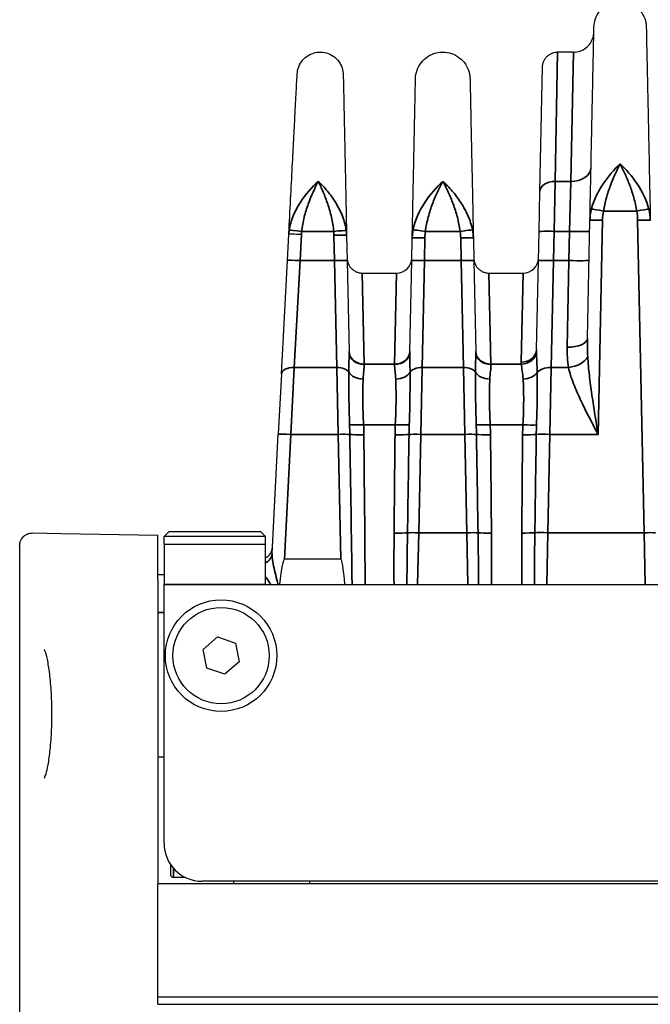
# Model space of a CAD drawing. Header units: millimetres. Extents: x 399 to 6233, y -1870 to 1602.
# Tile 668 of 711: x 5973 to 5998, y 214 to 253. Entities that reach past the tile are written whole.
import ezdxf

# ---------------------------------------------------------------- set-up
doc = ezdxf.new("R2010")
doc.units = ezdxf.units.MM
doc.layers.add('可見 (ISO)', color=7, linetype='Continuous', lineweight=25)
doc.layers.add('窄部可見 (ISO)', color=7, linetype='Continuous', lineweight=35)

msp = doc.modelspace()

# ---------------------------------------------------------------- linework, layer by layer
at = {"layer": '可見 (ISO)'}
for p, q in [((5995.311, 251.638), (5994.682, 251.638)), ((5993.98, 246.135), (5994.083, 251.051)), ((5993.947, 244.56), (5993.98, 246.135)), ((5995.859, 240.355), (5995.956, 245.001)), ((5984.016, 243.425), (5984.07, 244.451)), ((5986.353, 244.414), (5986.374, 243.409)), ((5988.923, 243.409), (5988.941, 244.301)), ((5991.355, 244.301), (5991.374, 243.409)), ((5993.923, 243.408), (5993.947, 244.56)), ((5983.781, 238.944), (5984.016, 243.425)), ((5986.374, 243.409), (5986.449, 239.816)), ((5988.847, 239.816), (5988.923, 243.409)), ((5991.374, 243.409), (5991.449, 239.816)), ((5993.849, 239.911), (5993.923, 243.408)), ((5986.972, 242.925), (5988.325, 242.925)), ((5991.972, 242.925), (5993.325, 242.925)), ((5983.781, 238.944), (5983.657, 236.571)), ((5983.41, 231.86), (5983.657, 236.571)), ((5973.957, 232.674), (5975.082, 232.655)), ((5975.082, 232.655), (5978.898, 232.588)), ((5978.898, 230.838), (5978.898, 232.588)), ((5979.348, 232.738), (5979.148, 232.538)), ((5979.348, 232.738), (5982.948, 232.738)), ((5982.948, 232.738), (5983.148, 232.538)), ((5983.148, 232.538), (5979.148, 232.538)), ((5979.148, 232.238), (5979.148, 232.538)), ((5979.148, 232.238), (5983.148, 232.238)), ((5979.148, 232.238), (5979.148, 230.638)), ((5983.148, 232.238), (5983.148, 232.538)), ((5983.148, 230.638), (5983.148, 232.238)), ((5973.448, 232.174), (5973.448, 196.938)), ((5986.121, 231.638), (5983.898, 231.638)), ((5978.898, 231.038), (5979.148, 231.038)), ((5983.548, 231.038), (5983.548, 231.038)), ((5978.898, 230.838), (5978.898, 218.838)), ((5979.148, 220.438), (5979.148, 230.638)), ((5983.148, 230.638), (6087.648, 230.638)), ((5980.689, 228.083), (5981.256, 228.575)), ((5981.256, 228.575), (5981.965, 228.33)), ((5981.965, 228.33), (5982.108, 227.593)), ((5980.831, 227.346), (5980.689, 228.083)), ((5982.108, 227.593), (5981.541, 227.101)), ((5981.541, 227.101), (5980.831, 227.346)), ((5979.148, 223.838), (5978.898, 223.838)), ((5979.398, 219.609), (5979.398, 219.213)), ((5979.995, 219.088), (5979.523, 219.088)), ((5978.898, 214.388), (5978.898, 218.838)), ((6091.898, 218.838), (5978.898, 218.838)), ((6090.148, 218.938), (5980.648, 218.938)), ((5981.898, 218.838), (5981.898, 218.938)), ((5984.898, 218.838), (5984.898, 218.938)), ((5978.898, 214.088), (5978.898, 214.388)), ((5978.898, 214.388), (6091.898, 214.388)), ((5978.898, 214.088), (6091.898, 214.088))]:
    msp.add_line(p, q, dxfattribs=at)
for radius in [2.2, 1.9]:
    msp.add_circle((5981.398, 227.838), radius, dxfattribs=at)
for centre, radius, start, end in [((5988.325, 243.525), 0.6, 270, 358.8), ((5993.325, 243.525), 0.6, 270, 358.8), ((5982.924, 232.138), 0.5, 296.6773, 357), ((5980.648, 220.438), 1.5, 180, 270), ((5979.523, 219.213), 0.125, 180, 270)]:
    msp.add_arc(centre, radius, start, end, dxfattribs=at)
for centre, major_axis, ratio, start_param, end_param in [((5982.648, 207.766), (1.251, 23.873), 0.020916, 0.001096, 0.29156), ((5986.621, 207.766), (-0.5, 23.873), 0.02094, 5.992283, 6.282747)]:
    msp.add_ellipse(centre, major_axis=major_axis, ratio=ratio, start_param=start_param, end_param=end_param, dxfattribs=at)
for points, knots in [([(5996.116, 252.627), (5996.118, 252.738), (5996.139, 252.85), (5996.214, 253.06), (5996.27, 253.16), (5996.409, 253.336), (5996.494, 253.413), (5996.683, 253.534), (5996.788, 253.58), (5997.005, 253.634), (5997.12, 253.644), (5997.343, 253.626), (5997.454, 253.598), (5997.66, 253.51), (5997.756, 253.448), (5997.923, 253.298), (5997.995, 253.208), (5998.104, 253.013), (5998.143, 252.905), (5998.174, 252.74), (5998.18, 252.683), (5998.181, 252.627)], [0, 0, 0, 0, 0.0333169, 0.0333169, 0.0669021, 0.0669021, 0.1004776, 0.1004776, 0.1340535, 0.1340535, 0.1676293, 0.1676293, 0.2012051, 0.2012051, 0.2347809, 0.2347809, 0.2683567, 0.2683567, 0.3019325, 0.3019325, 0.3188115, 0.3188115, 0.3188115, 0.3188115]), ([(5995.312, 251.638), (5995.398, 251.638), (5995.485, 251.652), (5995.649, 251.708), (5995.728, 251.749), (5995.865, 251.854), (5995.926, 251.919), (5996.023, 252.063), (5996.06, 252.144), (5996.092, 252.259), (5996.098, 252.291), (5996.108, 252.355), (5996.111, 252.389), (5996.111, 252.421)], [0, 0, 0, 0, 0.0258626, 0.0258626, 0.051872, 0.051872, 0.0778761, 0.0778761, 0.1038804, 0.1038804, 0.1136224, 0.1136224, 0.1235142, 0.1235142, 0.1235142, 0.1235142]), ([(5995.956, 245.001), (5995.967, 245.517), (5995.977, 246.014), (5995.987, 246.478), (5995.988, 246.554), (5995.99, 246.63), (5995.992, 246.705), (5996.003, 247.241), (5996.013, 247.745), (5996.023, 248.213), (5996.033, 248.681), (5996.042, 249.114), (5996.05, 249.514), (5996.059, 249.914), (5996.067, 250.282), (5996.073, 250.611), (5996.076, 250.75), (5996.079, 250.883), (5996.082, 251.008), (5996.085, 251.178), (5996.089, 251.336), (5996.092, 251.48), (5996.097, 251.731), (5996.101, 251.942), (5996.105, 252.113), (5996.112, 252.456), (5996.116, 252.627), (5996.116, 252.627)], [0.026741, 0.026741, 0.026741, 0.026741, 0.0775937, 0.0775937, 0.0775937, 0.0858987, 0.0858987, 0.0858987, 0.1450564, 0.1450564, 0.1450564, 0.2042141, 0.2042141, 0.2042141, 0.2633718, 0.2633718, 0.2633718, 0.2884178, 0.2884178, 0.2884178, 0.3225295, 0.3225295, 0.3225295, 0.3816871, 0.3816871, 0.3816871, 0.5, 0.5, 0.5, 0.5]), ([(5998.181, 252.627), (5998.181, 252.627), (5998.185, 252.456), (5998.192, 252.113), (5998.197, 251.843), (5998.205, 251.474), (5998.215, 251.008), (5998.218, 250.883), (5998.22, 250.75), (5998.223, 250.611), (5998.23, 250.282), (5998.238, 249.914), (5998.246, 249.515), (5998.255, 249.115), (5998.264, 248.681), (5998.273, 248.213), (5998.283, 247.745), (5998.294, 247.241), (5998.305, 246.705), (5998.307, 246.63), (5998.308, 246.554), (5998.31, 246.478), (5998.32, 246.014), (5998.33, 245.517), (5998.341, 245.001)], [0.500008, 0.500008, 0.500008, 0.500008, 0.6183179, 0.6183179, 0.6183179, 0.7115978, 0.7115978, 0.7115978, 0.7366333, 0.7366333, 0.7366333, 0.795791, 0.795791, 0.795791, 0.8549487, 0.8549487, 0.8549487, 0.9141064, 0.9141064, 0.9141064, 0.9224137, 0.9224137, 0.9224137, 0.9732641, 0.9732641, 0.9732641, 0.9732641]), ([(5984.401, 250.776), (5984.406, 250.873), (5984.428, 250.971), (5984.5, 251.154), (5984.552, 251.241), (5984.679, 251.392), (5984.757, 251.457), (5984.926, 251.559), (5985.02, 251.596), (5985.212, 251.638), (5985.314, 251.644), (5985.51, 251.622), (5985.607, 251.594), (5985.786, 251.51), (5985.869, 251.453), (5986.012, 251.317), (5986.072, 251.236), (5986.163, 251.061), (5986.195, 250.964), (5986.216, 250.827), (5986.22, 250.787), (5986.22, 250.747)], [0, 0, 0, 0, 0.0293445, 0.0293445, 0.0589427, 0.0589427, 0.0885318, 0.0885318, 0.1181212, 0.1181212, 0.1477106, 0.1477106, 0.1773, 0.1773, 0.2068894, 0.2068894, 0.2364788, 0.2364788, 0.2660682, 0.2660682, 0.2781075, 0.2781075, 0.2781075, 0.2781075]), ([(5989.073, 250.585), (5989.075, 250.701), (5989.097, 250.817), (5989.175, 251.036), (5989.234, 251.141), (5989.379, 251.323), (5989.467, 251.403), (5989.663, 251.53), (5989.773, 251.577), (5989.999, 251.634), (5990.118, 251.644), (5990.351, 251.625), (5990.467, 251.597), (5990.681, 251.504), (5990.782, 251.44), (5990.955, 251.284), (5991.03, 251.19), (5991.144, 250.987), (5991.184, 250.874), (5991.217, 250.702), (5991.223, 250.644), (5991.224, 250.585)], [0, 0, 0, 0, 0.034702, 0.034702, 0.069678, 0.069678, 0.1046441, 0.1046441, 0.1396105, 0.1396105, 0.1745769, 0.1745769, 0.2095433, 0.2095433, 0.2445097, 0.2445097, 0.2794762, 0.2794762, 0.3144426, 0.3144426, 0.3320165, 0.3320165, 0.3320165, 0.3320165]), ([(5994.083, 251.051), (5994.083, 251.074), (5994.085, 251.097), (5994.091, 251.142), (5994.096, 251.165), (5994.112, 251.229), (5994.127, 251.27), (5994.166, 251.346), (5994.189, 251.382), (5994.241, 251.447), (5994.271, 251.477), (5994.336, 251.53), (5994.372, 251.553), (5994.446, 251.591), (5994.486, 251.607), (5994.577, 251.631), (5994.63, 251.638), (5994.682, 251.638)], [0, 0, 0, 0, 0.00692113, 0.00692113, 0.01375081, 0.01375081, 0.02679823, 0.02679823, 0.0393646, 0.0393646, 0.05193098, 0.05193098, 0.06449736, 0.06449736, 0.07706374, 0.07706374, 0.09281867, 0.09281867, 0.09281867, 0.09281867]), ([(5984.07, 244.451), (5984.095, 244.932), (5984.119, 245.396), (5984.142, 245.82), (5984.165, 246.275), (5984.188, 246.709), (5984.209, 247.111), (5984.23, 247.5), (5984.249, 247.861), (5984.266, 248.195), (5984.284, 248.529), (5984.3, 248.838), (5984.314, 249.11), (5984.321, 249.238), (5984.327, 249.359), (5984.333, 249.473), (5984.352, 249.842), (5984.368, 250.135), (5984.379, 250.351), (5984.394, 250.634), (5984.401, 250.776), (5984.401, 250.776)], [0.0297097, 0.0297097, 0.0297097, 0.0297097, 0.0864602, 0.0864602, 0.0864602, 0.1472827, 0.1472827, 0.1472827, 0.2060692, 0.2060692, 0.2060692, 0.2648557, 0.2648557, 0.2648557, 0.2925923, 0.2925923, 0.2925923, 0.3824288, 0.3824288, 0.3824288, 0.5, 0.5, 0.5, 0.5]), ([(5986.22, 250.747), (5986.22, 250.747), (5986.223, 250.605), (5986.229, 250.322), (5986.234, 250.106), (5986.24, 249.812), (5986.248, 249.443), (5986.25, 249.329), (5986.253, 249.208), (5986.255, 249.079), (5986.261, 248.806), (5986.268, 248.497), (5986.275, 248.163), (5986.282, 247.829), (5986.289, 247.467), (5986.297, 247.078), (5986.306, 246.675), (5986.315, 246.241), (5986.324, 245.786), (5986.333, 245.361), (5986.343, 244.896), (5986.353, 244.414)], [0.5000086, 0.5000086, 0.5000086, 0.5000086, 0.6175662, 0.6175662, 0.6175662, 0.7073868, 0.7073868, 0.7073868, 0.7351305, 0.7351305, 0.7351305, 0.7939127, 0.7939127, 0.7939127, 0.8526949, 0.8526949, 0.8526949, 0.9134821, 0.9134821, 0.9134821, 0.9702593, 0.9702593, 0.9702593, 0.9702593]), ([(5988.941, 244.301), (5988.952, 244.806), (5988.962, 245.294), (5988.971, 245.736), (5988.98, 246.164), (5988.989, 246.572), (5988.997, 246.952), (5989.005, 247.339), (5989.012, 247.699), (5989.019, 248.031), (5989.026, 248.362), (5989.033, 248.67), (5989.038, 248.939), (5989.041, 249.072), (5989.044, 249.198), (5989.046, 249.316), (5989.049, 249.435), (5989.051, 249.547), (5989.053, 249.65), (5989.058, 249.854), (5989.061, 250.027), (5989.064, 250.166), (5989.07, 250.445), (5989.073, 250.585), (5989.073, 250.585)], [0.0294093, 0.0294093, 0.0294093, 0.0294093, 0.089244, 0.089244, 0.089244, 0.1470574, 0.1470574, 0.1470574, 0.2058814, 0.2058814, 0.2058814, 0.2647055, 0.2647055, 0.2647055, 0.2938656, 0.2938656, 0.2938656, 0.3235296, 0.3235296, 0.3235296, 0.3823536, 0.3823536, 0.3823536, 0.5, 0.5, 0.5, 0.5]), ([(5991.224, 250.585), (5991.224, 250.585), (5991.227, 250.445), (5991.233, 250.166), (5991.237, 249.956), (5991.243, 249.672), (5991.25, 249.316), (5991.253, 249.198), (5991.255, 249.072), (5991.258, 248.939), (5991.264, 248.67), (5991.27, 248.363), (5991.277, 248.031), (5991.284, 247.699), (5991.292, 247.339), (5991.3, 246.952), (5991.308, 246.572), (5991.316, 246.164), (5991.325, 245.736), (5991.335, 245.294), (5991.345, 244.806), (5991.355, 244.301)], [0.5000084, 0.5000084, 0.5000084, 0.5000084, 0.6176498, 0.6176498, 0.6176498, 0.7061501, 0.7061501, 0.7061501, 0.735298, 0.735298, 0.735298, 0.794122, 0.794122, 0.794122, 0.8529461, 0.8529461, 0.8529461, 0.9107639, 0.9107639, 0.9107639, 0.9705942, 0.9705942, 0.9705942, 0.9705942]), ([(5984.569, 244.441), (5984.439, 244.449), (5984.309, 244.454), (5984.216, 244.455), (5984.124, 244.457), (5984.07, 244.456), (5984.07, 244.451)], [0, 0, 0, 0, 0.5, 0.5, 0.5, 1, 1, 1, 1]), ([(5986.372, 243.512), (5986.372, 243.489), (5986.374, 243.466), (5986.38, 243.421), (5986.385, 243.398), (5986.401, 243.334), (5986.417, 243.293), (5986.455, 243.217), (5986.478, 243.181), (5986.531, 243.116), (5986.561, 243.086), (5986.626, 243.033), (5986.661, 243.01), (5986.736, 242.972), (5986.775, 242.957), (5986.866, 242.932), (5986.919, 242.925), (5986.972, 242.925)], [0, 0, 0, 0, 0.00692113, 0.00692113, 0.01375081, 0.01375081, 0.02679823, 0.02679823, 0.0393646, 0.0393646, 0.05193098, 0.05193098, 0.06449736, 0.06449736, 0.07706374, 0.07706374, 0.09281981, 0.09281981, 0.09281981, 0.09281981]), ([(5991.372, 243.512), (5991.372, 243.489), (5991.374, 243.466), (5991.38, 243.421), (5991.385, 243.398), (5991.401, 243.334), (5991.417, 243.293), (5991.455, 243.217), (5991.478, 243.181), (5991.531, 243.116), (5991.561, 243.086), (5991.626, 243.033), (5991.661, 243.01), (5991.736, 242.972), (5991.775, 242.957), (5991.866, 242.932), (5991.919, 242.925), (5991.972, 242.925)], [0, 0, 0, 0, 0.00692113, 0.00692113, 0.01375081, 0.01375081, 0.02679823, 0.02679823, 0.0393646, 0.0393646, 0.05193098, 0.05193098, 0.06449736, 0.06449736, 0.07706374, 0.07706374, 0.09281981, 0.09281981, 0.09281981, 0.09281981]), ([(5973.448, 232.175), (5973.448, 232.228), (5973.457, 232.283), (5973.486, 232.369), (5973.502, 232.403), (5973.55, 232.481), (5973.587, 232.524), (5973.654, 232.58), (5973.682, 232.599), (5973.76, 232.641), (5973.813, 232.659), (5973.897, 232.673), (5973.927, 232.675), (5973.957, 232.674)], [0, 0, 0, 0, 0.01613781, 0.01613781, 0.02726915, 0.02726915, 0.04367767, 0.04367767, 0.05366729, 0.05366729, 0.07010255, 0.07010255, 0.07914, 0.07914, 0.07914, 0.07914]), ([(5974.699, 226.356), (5974.684, 226.626), (5974.662, 226.884), (5974.608, 227.336), (5974.576, 227.536), (5974.508, 227.848), (5974.469, 227.969), (5974.428, 228.056), (5974.417, 228.072), (5974.417, 228.072), (5974.417, 228.072), (5974.417, 228.072)], [0, 0, 0, 0, 0.0852293, 0.0852293, 0.1700288, 0.1700288, 0.2535337, 0.2535337, 0.2898157, 0.2898157, 0.2906309, 0.2906309, 0.2906309, 0.2906309]), ([(5974.417, 223.004), (5974.417, 223.004), (5974.417, 223.004), (5974.418, 223.005), (5974.426, 223.016), (5974.45, 223.065), (5974.47, 223.115), (5974.517, 223.271), (5974.546, 223.392), (5974.603, 223.706), (5974.631, 223.912), (5974.678, 224.375), (5974.697, 224.64), (5974.713, 225.049), (5974.717, 225.188), (5974.721, 225.468), (5974.721, 225.611), (5974.716, 225.956), (5974.709, 226.161), (5974.699, 226.356)], [0.044217, 0.044217, 0.044217, 0.044217, 0.0458234, 0.0458234, 0.0754783, 0.0754783, 0.1234185, 0.1234185, 0.1904696, 0.1904696, 0.2709175, 0.2709175, 0.3552394, 0.3552394, 0.3972424, 0.3972424, 0.4396114, 0.4396114, 0.5013352, 0.5013352, 0.5013352, 0.5013352])]:
    msp.add_open_spline(points, degree=3, knots=knots, dxfattribs=at)
at = {"layer": '窄部可見 (ISO)'}
for p, q in [((5994.682, 251.638), (5994.58, 246.538)), ((5995.199, 246.538), (5995.312, 251.638)), ((5994.58, 246.538), (5994.547, 244.568)), ((5994.58, 246.538), (5995.199, 246.538)), ((5995.199, 246.538), (5995.147, 244.568)), ((5996.456, 245.007), (5996.279, 236.562)), ((5997.805, 245.37), (5996.492, 245.37)), ((5998.099, 232.685), (5997.841, 245.007)), ((5984.569, 244.441), (5984.515, 243.416)), ((5985.845, 244.568), (5984.58, 244.568)), ((5985.874, 243.416), (5985.853, 244.42)), ((5989.441, 244.307), (5989.422, 243.416)), ((5990.834, 244.568), (5989.462, 244.568)), ((5990.874, 243.416), (5990.856, 244.307)), ((5994.547, 244.568), (5994.522, 243.416)), ((5995.147, 244.568), (5994.547, 244.568)), ((5995.123, 243.416), (5995.147, 244.568)), ((5984.515, 243.416), (5984.281, 239.199)), ((5984.515, 243.416), (5985.874, 243.416)), ((5985.968, 239.199), (5985.874, 243.416)), ((5989.422, 243.416), (5989.329, 239.199)), ((5989.422, 243.416), (5990.874, 243.416)), ((5990.968, 239.199), (5990.874, 243.416)), ((5994.522, 243.416), (5994.427, 239.199)), ((5994.522, 243.416), (5995.123, 243.416)), ((5995.059, 240.003), (5995.123, 243.416)), ((5986.972, 242.925), (5987.049, 239.334)), ((5988.325, 242.925), (5988.248, 239.334)), ((5991.972, 242.925), (5992.049, 239.334)), ((5993.325, 242.925), (5993.249, 239.408)), ((5984.156, 236.562), (5984.281, 239.199)), ((5985.968, 239.199), (5984.281, 239.199)), ((5985.968, 239.199), (5986.018, 236.562)), ((5987.049, 239.334), (5988.248, 239.334)), ((5987.049, 239.318), (5987.049, 239.334)), ((5988.248, 239.334), (5988.247, 239.318)), ((5989.279, 236.562), (5989.329, 239.199)), ((5990.968, 239.199), (5989.329, 239.199)), ((5990.968, 239.199), (5991.018, 236.562)), ((5992.049, 239.334), (5993.25, 239.334)), ((5992.049, 239.318), (5992.049, 239.334)), ((5994.379, 236.562), (5994.427, 239.199)), ((5995.109, 239.199), (5994.427, 239.199)), ((5995.944, 238.805), (5995.944, 238.805)), ((5986.44, 238.735), (5986.439, 238.735)), ((5988.857, 238.735), (5988.857, 238.735)), ((5991.44, 238.735), (5991.439, 238.735)), ((5993.876, 238.735), (5993.876, 238.735)), ((5996.018, 238.187), (5996.018, 238.187)), ((5986.471, 236.9), (5986.471, 236.9)), ((5988.275, 236.941), (5987.022, 236.941)), ((5988.826, 236.9), (5988.826, 236.9)), ((5991.471, 236.9), (5991.471, 236.9)), ((5993.311, 236.941), (5992.022, 236.941)), ((5993.847, 236.9), (5993.847, 236.9)), ((5984.156, 236.562), (5983.898, 231.638)), ((5986.018, 236.562), (5984.156, 236.562)), ((5986.121, 231.638), (5986.018, 236.562)), ((5989.279, 236.562), (5989.198, 232.685)), ((5991.018, 236.562), (5989.279, 236.562)), ((5991.099, 232.685), (5991.018, 236.562)), ((5994.379, 236.562), (5994.298, 232.685)), ((5996.279, 236.562), (5994.379, 236.562)), ((5989.155, 230.638), (5989.198, 232.685)), ((5989.198, 232.685), (5991.099, 232.685)), ((5991.099, 232.685), (5991.142, 230.638)), ((5994.255, 230.638), (5994.298, 232.685)), ((5994.298, 232.685), (5998.099, 232.685)), ((5998.099, 232.685), (5998.142, 230.638)), ((5979.148, 230.638), (5983.148, 230.638)), ((5979.148, 229.538), (5978.898, 229.538)), ((5979.523, 219.088), (5979.523, 219.446))]:
    msp.add_line(p, q, dxfattribs=at)
for centre, major_axis, ratio, start_param, end_param in [((5995.199, 247.091), (0.8, -0.017), 0.69138, 4.72687, 6.283185), ((5994.58, 246.123), (-0.6, 0.013), 0.69138, 4.72687, 6.283185), ((5985.337, 245.708), (0.499, -0.026), 0.690964, 2.493042, 2.493206), ((5985.126, 245.708), (0.5, 0.01), 0.691378, 0.713783, 0.713839), ((5990.171, 245.708), (0.5, -0.01), 0.69138, 2.209805, 2.209907), ((5990.126, 245.708), (0.5, 0.01), 0.69138, 0.931686, 0.931785), ((5996.492, 245.353), (-0.492, 0.09), 0.034327, 4.71869, 6.047452), ((5997.805, 245.353), (0.492, 0.09), 0.034327, 0.235733, 1.564495), ((5984.58, 244.55), (-0.497, 0.058), 0.034667, 4.716414, 6.192695), ((5989.462, 244.55), (-0.495, 0.072), 0.034539, 4.717398, 6.113427), ((5990.834, 244.55), (0.495, 0.072), 0.034539, 0.169758, 1.565787), ((5986.576, 244.337), (-2.01, 0), 0.999391, 6.167941, 6.231116), ((5985.845, 244.55), (0.498, 0.047), 0.034742, 0.105522, 1.567488), ((5983.853, 244.379), (2, 0), 0.999391, 0.020542, 0.094527), ((5994.547, 244.547), (-0.6, 0.013), 0.034892, 4.71312, 6.283185), ((5995.147, 244.596), (0.8, -0.017), 0.034892, 4.71312, 6.283185), ((5984.515, 243.399), (-0.499, 0.026), 0.034852, 4.714215, 6.283185), ((5985.874, 243.399), (0.5, 0.01), 0.034892, 0, 1.570065), ((5989.422, 243.399), (-0.5, 0.01), 0.034892, 4.71312, 6.283185), ((5990.874, 243.399), (0.5, 0.01), 0.034892, 0, 1.570065), ((5994.522, 243.396), (-0.6, 0.013), 0.034892, 4.71312, 6.283185), ((5995.123, 243.444), (0.8, -0.017), 0.034892, 4.71312, 6.283185), ((5995.059, 240.372), (0.8, -0.017), 0.461544, 4.722057, 6.283185), ((5987.049, 239.848), (-0.6, -0.013), 0.856313, 0, 1.552861), ((5987.049, 239.828), (-0.6, -0.013), 0.850862, 0, 1.552975), ((5988.247, 239.828), (0.6, -0.013), 0.850862, 4.73021, 6.283185), ((5988.248, 239.848), (0.6, -0.013), 0.856313, 4.730324, 6.283185), ((5992.049, 239.848), (-0.6, -0.013), 0.856313, 0, 1.552861), ((5992.049, 239.828), (-0.6, -0.013), 0.850862, 0, 1.552975), ((5993.249, 239.924), (0.6, -0.013), 0.859283, 4.730386, 6.283185), ((5993.25, 239.848), (0.599, 0.028), 0.856112, 4.672228, 6.168877), ((5995.109, 239.648), (0.786, 0.15), 0.555227, 4.606487, 5.897702), ((5984.281, 238.917), (-0.499, 0.026), 0.561617, 4.741814, 6.283185), ((5985.968, 238.917), (0.5, 0.01), 0.56206, 0.324392, 1.559023), ((5989.329, 238.917), (-0.5, 0.01), 0.56206, 4.724162, 5.958793), ((5990.968, 238.917), (0.5, 0.01), 0.56206, 0.324392, 1.559023), ((5994.427, 238.861), (-0.6, 0.013), 0.56206, 4.724162, 5.89911), ((5987.006, 239.136), (-0.6, 0.02), 0.658485, 0.357875, 1.592999), ((5988.29, 239.136), (0.6, 0.02), 0.658485, 4.690186, 5.92531), ((5992.006, 239.136), (-0.6, 0.02), 0.658485, 0.357875, 1.592999), ((5993.32, 239.137), (0.599, 0.027), 0.65857, 4.682756, 5.858717), ((5987.022, 236.977), (0.599, 0.027), 0.058699, 3.540675, 4.709747), ((5983.468, 236.15), (0.015, 8.387), 0.359374, 4.762021, 4.807062), ((5975.355, 236.42), (11.679, 0), 0.998272, 0.010815, 0.044766), ((5999.942, 236.42), (-11.679, 0), 0.998272, 6.23842, 6.27237), ((5988.275, 236.977), (0.599, -0.027), 0.058699, 4.715031, 5.884103), ((5991.829, 236.15), (0.015, -8.387), 0.359374, 4.617716, 4.662757), ((5992.022, 236.977), (0.599, 0.027), 0.058699, 3.540675, 4.709747), ((5988.468, 236.15), (0.015, 8.387), 0.359374, 4.762021, 4.807062), ((5980.354, 236.42), (11.679, 0), 0.998272, 0.010815, 0.044766), ((6003.369, 236.454), (-10.07, 0), 0.998272, 6.234735, 6.273976), ((5993.311, 236.977), (0.599, -0.029), 0.058689, 4.715248, 5.8287), ((5998.01, 236.139), (0.098, -8.678), 0.48068, 4.615075, 4.658173), ((5984.156, 236.545), (-0.499, 0.026), 0.034852, 4.714215, 6.283185), ((5986.018, 236.545), (0.5, 0.01), 0.034892, 0.394772, 1.570065), ((5985.646, 254.295), (-0.964, 45.999), 0.010868, 4.171982, 4.316386), ((5987.033, 236.581), (0.6, 0.007), 0.058755, 3.536831, 4.711744), ((5989.005, 245.226), (-0.529, -32.381), 0.019208, 4.984098, 5.110893), ((5988.264, 236.581), (0.6, -0.007), 0.058755, 4.713034, 5.887947), ((9116.678, 185.322), (-3128.226, -18.641), 0.998953, 6.260823, 6.262063), ((5989.279, 236.545), (-0.5, 0.01), 0.034892, 4.71312, 5.888413), ((5991.018, 236.545), (0.5, 0.01), 0.034892, 0.394772, 1.570065), ((2863.618, 185.322), (3128.226, -18.641), 0.998953, 0.021122, 0.022363), ((5992.033, 236.581), (0.6, 0.007), 0.058755, 3.536831, 4.711744), ((5991.292, 245.226), (0.529, -32.381), 0.019208, 1.172292, 1.299088), ((5994.143, 247.777), (-0.566, -35.382), 0.019792, 5.035681, 5.153787), ((5993.299, 236.582), (0.6, -0.006), 0.058756, 4.712939, 5.831699), ((8853.769, 193.309), (-2860.217, -15.262), 0.998902, 6.262704, 6.264061), ((5994.379, 236.541), (-0.6, 0.013), 0.034892, 4.71312, 5.832242), ((5988.227, 232.706), (0.6, -0.005), 0.058756, 4.712873, 5.794533), ((5989.198, 232.667), (-0.5, 0.01), 0.034892, 4.71312, 5.795128), ((5991.099, 232.667), (0.5, 0.01), 0.034892, 0.488057, 1.570065), ((5992.07, 232.706), (0.6, 0.005), 0.058756, 3.630245, 4.711905), ((5993.268, 232.707), (0.6, -0.004), 0.058757, 4.712779, 5.743713), ((5994.298, 232.664), (-0.6, 0.013), 0.034892, 4.71312, 5.744383), ((5998.099, 232.667), (0.5, 0.01), 0.034892, 0.488057, 1.570065), ((5982.911, 231.886), (0.499, -0.026), 0.873657, 5.253727, 6.283185)]:
    msp.add_ellipse(centre, major_axis=major_axis, ratio=ratio, start_param=start_param, end_param=end_param, dxfattribs=at)
for points, knots in [([(5996.014, 245.444), (5996.058, 245.621), (5996.124, 245.794), (5996.203, 245.96), (5996.281, 246.125), (5996.375, 246.287), (5996.476, 246.439), (5996.678, 246.741), (5996.913, 247.009), (5997.148, 247.228)], [0, 0, 0, 0, 0.000558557, 0.000558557, 0.000558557, 0.001117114, 0.001117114, 0.001117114, 0.002234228, 0.002234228, 0.002234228, 0.002234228]), ([(5997.148, 247.228), (5997.015, 246.975), (5996.883, 246.691), (5996.708, 246.223), (5996.653, 246.058), (5996.559, 245.721), (5996.519, 245.548), (5996.492, 245.37)], [-0.000011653, -0.000011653, -0.000011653, -0.000011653, 0.001067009, 0.001067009, 0.00160634, 0.00160634, 0.002145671, 0.002145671, 0.002145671, 0.002145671]), ([(5997.148, 247.228), (5997.384, 247.01), (5997.616, 246.745), (5997.82, 246.44), (5998.023, 246.135), (5998.194, 245.797), (5998.282, 245.444)], [-0.000011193, -0.000011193, -0.000011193, -0.000011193, 0.001104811, 0.001104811, 0.001104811, 0.002220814, 0.002220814, 0.002220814, 0.002220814]), ([(5997.805, 245.37), (5997.778, 245.548), (5997.738, 245.721), (5997.691, 245.889), (5997.644, 246.058), (5997.589, 246.223), (5997.53, 246.379), (5997.472, 246.535), (5997.41, 246.683), (5997.346, 246.825), (5997.281, 246.966), (5997.214, 247.102), (5997.148, 247.228)], [0, 0, 0, 0, 0.000534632, 0.000534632, 0.000534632, 0.001069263, 0.001069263, 0.001069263, 0.001603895, 0.001603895, 0.001603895, 0.002138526, 0.002138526, 0.002138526, 0.002138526]), ([(5984.085, 244.609), (5984.113, 244.801), (5984.17, 244.992), (5984.245, 245.175), (5984.321, 245.357), (5984.415, 245.534), (5984.519, 245.698), (5984.727, 246.025), (5984.981, 246.315), (5985.233, 246.538)], [0, 0, 0, 0, 0.000597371, 0.000597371, 0.000597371, 0.001194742, 0.001194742, 0.001194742, 0.002389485, 0.002389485, 0.002389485, 0.002389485]), ([(5985.233, 246.538), (5985.096, 246.279), (5984.957, 245.977), (5984.779, 245.482), (5984.724, 245.306), (5984.634, 244.945), (5984.598, 244.759), (5984.58, 244.568)], [-0.000011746, -0.000011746, -0.000011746, -0.000011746, 0.001138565, 0.001138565, 0.00171372, 0.00171372, 0.002288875, 0.002288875, 0.002288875, 0.002288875]), ([(5985.233, 246.538), (5985.355, 246.425), (5985.478, 246.297), (5985.713, 246.012), (5985.823, 245.859), (5986.027, 245.526), (5986.118, 245.347), (5986.262, 244.981), (5986.315, 244.791), (5986.339, 244.599)], [-0.000011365, -0.000011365, -0.000011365, -0.000011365, 0.000584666, 0.000584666, 0.001180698, 0.001180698, 0.001776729, 0.001776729, 0.00237276, 0.00237276, 0.00237276, 0.00237276]), ([(5985.845, 244.568), (5985.83, 244.759), (5985.797, 244.944), (5985.756, 245.124), (5985.714, 245.305), (5985.663, 245.48), (5985.607, 245.646), (5985.551, 245.811), (5985.49, 245.969), (5985.427, 246.118), (5985.364, 246.268), (5985.297, 246.409), (5985.233, 246.538)], [0, 0, 0, 0, 0.000567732, 0.000567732, 0.000567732, 0.001135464, 0.001135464, 0.001135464, 0.001703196, 0.001703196, 0.001703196, 0.002270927, 0.002270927, 0.002270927, 0.002270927]), ([(5988.975, 244.624), (5989.048, 245.006), (5989.226, 245.378), (5989.436, 245.703), (5989.647, 246.028), (5989.898, 246.314), (5990.148, 246.538)], [0, 0, 0, 0, 0.00119489, 0.00119489, 0.00119489, 0.002389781, 0.002389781, 0.002389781, 0.002389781]), ([(5990.148, 246.538), (5990.077, 246.408), (5990.005, 246.268), (5989.936, 246.119), (5989.868, 245.972), (5989.803, 245.818), (5989.742, 245.655), (5989.68, 245.489), (5989.622, 245.313), (5989.574, 245.132), (5989.525, 244.949), (5989.486, 244.762), (5989.462, 244.568)], [-0.000011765, -0.000011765, -0.000011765, -0.000011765, 0.000565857, 0.000565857, 0.000565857, 0.001135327, 0.001135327, 0.001135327, 0.001714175, 0.001714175, 0.001714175, 0.002298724, 0.002298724, 0.002298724, 0.002298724]), ([(5990.148, 246.538), (5990.211, 246.482), (5990.273, 246.422), (5990.335, 246.359), (5990.397, 246.295), (5990.459, 246.229), (5990.519, 246.159), (5990.635, 246.024), (5990.746, 245.878), (5990.849, 245.72), (5990.853, 245.715), (5990.856, 245.71), (5990.859, 245.705), (5990.962, 245.546), (5991.057, 245.377), (5991.134, 245.202), (5991.137, 245.196), (5991.14, 245.19), (5991.143, 245.184), (5991.222, 245.003), (5991.285, 244.815), (5991.322, 244.624)], [-0.000011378, -0.000011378, -0.000011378, -0.000011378, 0.000287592, 0.000287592, 0.000287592, 0.000586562, 0.000586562, 0.000586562, 0.001165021, 0.001165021, 0.001165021, 0.001184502, 0.001184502, 0.001184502, 0.001762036, 0.001762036, 0.001762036, 0.001782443, 0.001782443, 0.001782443, 0.002380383, 0.002380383, 0.002380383, 0.002380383]), ([(5990.834, 244.568), (5990.811, 244.76), (5990.772, 244.945), (5990.724, 245.126), (5990.676, 245.307), (5990.619, 245.482), (5990.557, 245.648), (5990.496, 245.813), (5990.43, 245.97), (5990.361, 246.119), (5990.291, 246.268), (5990.219, 246.409), (5990.148, 246.538)], [0, 0, 0, 0, 0.000572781, 0.000572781, 0.000572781, 0.001145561, 0.001145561, 0.001145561, 0.001718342, 0.001718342, 0.001718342, 0.002291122, 0.002291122, 0.002291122, 0.002291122]), ([(5995.956, 245.001), (5995.956, 245.005), (5996.01, 245.008), (5996.102, 245.01), (5996.195, 245.011), (5996.325, 245.01), (5996.456, 245.007)], [0, 0, 0, 0, 0.5, 0.5, 0.5, 1, 1, 1, 1]), ([(5997.841, 245.007), (5997.972, 245.01), (5998.102, 245.011), (5998.194, 245.01), (5998.287, 245.008), (5998.341, 245.005), (5998.341, 245.001)], [0, 0, 0, 0, 0.5, 0.5, 0.5, 1, 1, 1, 1]), ([(5988.941, 244.301), (5988.941, 244.306), (5988.942, 244.313), (5988.942, 244.319), (5988.942, 244.326), (5988.942, 244.332), (5988.942, 244.339), (5988.943, 244.353), (5988.944, 244.366), (5988.944, 244.38), (5988.946, 244.407), (5988.948, 244.434), (5988.951, 244.461), (5988.957, 244.516), (5988.965, 244.57), (5988.975, 244.624)], [-0.00000006, -0.00000006, -0.00000006, -0.00000006, 0.0000185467, 0.0000185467, 0.0000185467, 0.0000394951, 0.0000394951, 0.0000394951, 0.0000814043, 0.0000814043, 0.0000814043, 0.0001653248, 0.0001653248, 0.0001653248, 0.0003340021, 0.0003340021, 0.0003340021, 0.0003340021]), ([(5984.07, 244.451), (5984.07, 244.45), (5984.07, 244.45), (5984.073, 244.504), (5984.078, 244.557), (5984.085, 244.609)], [-0.00000006, -0.00000006, -0.00000006, -0.00000006, 0, 0, 0.0001650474, 0.0001650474, 0.0001650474, 0.0001650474]), ([(5985.853, 244.42), (5985.984, 244.423), (5986.114, 244.424), (5986.207, 244.423), (5986.299, 244.421), (5986.353, 244.418), (5986.353, 244.414)], [0, 0, 0, 0, 0.5, 0.5, 0.5, 1, 1, 1, 1]), ([(5986.339, 244.599), (5986.347, 244.538), (5986.352, 244.476), (5986.353, 244.413), (5986.353, 244.413), (5986.353, 244.414)], [0, 0, 0, 0, 0.0001925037, 0.0001925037, 0.0001925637, 0.0001925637, 0.0001925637, 0.0001925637]), ([(5989.441, 244.307), (5989.31, 244.31), (5989.18, 244.311), (5989.088, 244.31), (5988.995, 244.309), (5988.941, 244.306), (5988.941, 244.301)], [0, 0, 0, 0, 0.5, 0.5, 0.5, 1, 1, 1, 1]), ([(5990.856, 244.307), (5990.986, 244.31), (5991.116, 244.311), (5991.209, 244.31), (5991.301, 244.308), (5991.355, 244.305), (5991.355, 244.301)], [0, 0, 0, 0, 0.5, 0.5, 0.5, 1, 1, 1, 1]), ([(5986.44, 239.017), (5986.44, 239.159), (5986.443, 239.299), (5986.446, 239.437), (5986.449, 239.566), (5986.452, 239.693), (5986.449, 239.816)], [0, 0, 0, 0, 0.000535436, 0.000535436, 0.000535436, 0.00103578, 0.00103578, 0.00103578, 0.00103578]), ([(5988.847, 239.816), (5988.845, 239.693), (5988.847, 239.566), (5988.85, 239.437), (5988.853, 239.299), (5988.856, 239.159), (5988.857, 239.017)], [0.000000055, 0.000000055, 0.000000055, 0.000000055, 0.000500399, 0.000500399, 0.000500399, 0.001035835, 0.001035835, 0.001035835, 0.001035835]), ([(5991.44, 239.017), (5991.44, 239.159), (5991.443, 239.299), (5991.446, 239.437), (5991.449, 239.566), (5991.452, 239.693), (5991.449, 239.816)], [0, 0, 0, 0, 0.000535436, 0.000535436, 0.000535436, 0.00103578, 0.00103578, 0.00103578, 0.00103578]), ([(5995.868, 239.624), (5995.883, 239.38), (5995.907, 239.131), (5995.935, 238.885), (5995.964, 238.633), (5995.998, 238.381), (5996.034, 238.126), (5996.035, 238.118), (5996.036, 238.11), (5996.038, 238.102), (5996.111, 237.591), (5996.195, 237.078), (5996.279, 236.562)], [0, 0, 0, 0, 0.000760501, 0.000760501, 0.000760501, 0.00154208, 0.00154208, 0.00154208, 0.001566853, 0.001566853, 0.001566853, 0.003133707, 0.003133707, 0.003133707, 0.003133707]), ([(5987.049, 239.318), (5987.051, 239.238), (5987.042, 239.151), (5987.032, 239.055), (5987.022, 238.959), (5987.011, 238.854), (5987.006, 238.741)], [0, 0, 0, 0, 0.000446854, 0.000446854, 0.000446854, 0.000893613, 0.000893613, 0.000893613, 0.000893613]), ([(5988.29, 238.741), (5988.286, 238.854), (5988.275, 238.959), (5988.265, 239.055), (5988.255, 239.151), (5988.245, 239.238), (5988.247, 239.318)], [0, 0, 0, 0, 0.000446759, 0.000446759, 0.000446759, 0.000893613, 0.000893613, 0.000893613, 0.000893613]), ([(5992.049, 239.318), (5992.051, 239.238), (5992.042, 239.151), (5992.032, 239.055), (5992.022, 238.959), (5992.011, 238.854), (5992.006, 238.741)], [0, 0, 0, 0, 0.000446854, 0.000446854, 0.000446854, 0.000893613, 0.000893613, 0.000893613, 0.000893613]), ([(5996.279, 236.562), (5996.042, 237.013), (5995.803, 237.464), (5995.595, 237.905), (5995.593, 237.908), (5995.592, 237.911), (5995.59, 237.914), (5995.488, 238.132), (5995.393, 238.346), (5995.31, 238.559), (5995.227, 238.774), (5995.155, 238.99), (5995.109, 239.199)], [-0.000014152, -0.000014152, -0.000014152, -0.000014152, 0.001513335, 0.001513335, 0.001513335, 0.00152394, 0.00152394, 0.00152394, 0.002277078, 0.002277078, 0.002277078, 0.003040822, 0.003040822, 0.003040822, 0.003040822]), ([(5986.47, 236.938), (5986.458, 237.316), (5986.449, 237.681), (5986.44, 238.387), (5986.439, 238.716), (5986.44, 239.017)], [0, 0, 0, 0, 0.001125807, 0.001125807, 0.002251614, 0.002251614, 0.002251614, 0.002251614]), ([(5988.857, 239.017), (5988.858, 238.716), (5988.857, 238.389), (5988.853, 238.036), (5988.848, 237.684), (5988.839, 237.316), (5988.827, 236.938)], [0, 0, 0, 0, 0.001125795, 0.001125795, 0.001125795, 0.00225159, 0.00225159, 0.00225159, 0.00225159]), ([(5991.47, 236.938), (5991.458, 237.316), (5991.449, 237.682), (5991.44, 238.387), (5991.439, 238.716), (5991.44, 239.017)], [0, 0, 0, 0, 0.001138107, 0.001138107, 0.002276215, 0.002276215, 0.002276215, 0.002276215]), ([(5993.874, 238.999), (5993.877, 238.705), (5993.879, 238.374), (5993.875, 238.027), (5993.871, 237.68), (5993.862, 237.31), (5993.848, 236.935)], [0.001060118, 0.001060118, 0.001060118, 0.001060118, 0.002188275, 0.002188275, 0.002188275, 0.003316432, 0.003316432, 0.003316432, 0.003316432]), ([(5987.006, 238.741), (5986.996, 238.49), (5986.99, 238.208), (5986.991, 237.901), (5986.993, 237.593), (5987.004, 237.274), (5987.022, 236.941)], [0, 0, 0, 0, 0.000987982, 0.000987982, 0.000987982, 0.001975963, 0.001975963, 0.001975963, 0.001975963]), ([(5988.275, 236.941), (5988.293, 237.274), (5988.303, 237.596), (5988.305, 237.904), (5988.307, 238.211), (5988.3, 238.49), (5988.29, 238.741)], [0, 0, 0, 0, 0.000987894, 0.000987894, 0.000987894, 0.001975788, 0.001975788, 0.001975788, 0.001975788]), ([(5992.006, 238.741), (5991.996, 238.49), (5991.99, 238.208), (5991.991, 237.901), (5991.993, 237.593), (5992.004, 237.274), (5992.022, 236.941)], [0, 0, 0, 0, 0.000987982, 0.000987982, 0.000987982, 0.001975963, 0.001975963, 0.001975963, 0.001975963]), ([(5993.311, 236.941), (5993.33, 237.273), (5993.341, 237.601), (5993.343, 238.208), (5993.334, 238.495), (5993.32, 238.742)], [0, 0, 0, 0, 0.00099613, 0.00099613, 0.001992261, 0.001992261, 0.001992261, 0.001992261]), ([(5988.756, 232.685), (5988.751, 232.352), (5988.747, 232.019), (5988.743, 231.686), (5988.738, 231.337), (5988.735, 230.987), (5988.732, 230.638)], [0, 0, 0, 0, 0.001000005, 0.001000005, 0.001000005, 0.002048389, 0.002048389, 0.002048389, 0.002048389]), ([(5991.565, 230.638), (5991.562, 230.957), (5991.559, 231.277), (5991.555, 231.596), (5991.551, 231.959), (5991.546, 232.322), (5991.54, 232.685)], [0.000041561, 0.000041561, 0.000041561, 0.000041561, 0.001000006, 0.001000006, 0.001000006, 0.00208995, 0.00208995, 0.00208995, 0.00208995]), ([(5993.783, 232.685), (5993.777, 232.286), (5993.773, 231.886), (5993.769, 231.487), (5993.766, 231.204), (5993.764, 230.921), (5993.763, 230.638)], [0, 0, 0, 0, 0.001200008, 0.001200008, 0.001200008, 0.002049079, 0.002049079, 0.002049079, 0.002049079]), ([(5983.41, 231.86), (5983.405, 231.763), (5983.418, 231.655), (5983.437, 231.542), (5983.457, 231.429), (5983.482, 231.312), (5983.511, 231.193), (5983.539, 231.074), (5983.57, 230.952), (5983.6, 230.83), (5983.615, 230.766), (5983.631, 230.703), (5983.645, 230.638)], [0, 0, 0, 0, 0.000385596, 0.000385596, 0.000385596, 0.000771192, 0.000771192, 0.000771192, 0.001156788, 0.001156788, 0.001156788, 0.001356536, 0.001356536, 0.001356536, 0.001356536]), ([(5983.373, 230.638), (5983.313, 230.724), (5983.251, 230.807), (5983.193, 230.888), (5983.178, 230.909), (5983.163, 230.93), (5983.148, 230.951)], [0.00055001, 0.00055001, 0.00055001, 0.00055001, 0.0008873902, 0.0008873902, 0.0008873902, 0.0009751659, 0.0009751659, 0.0009751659, 0.0009751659])]:
    msp.add_open_spline(points, degree=3, knots=knots, dxfattribs=at)
for points in [[(5995.956, 245.001), (5995.959, 245.15), (5995.978, 245.298), (5996.014, 245.444)], [(5998.282, 245.444), (5998.319, 245.298), (5998.338, 245.15), (5998.341, 245.001)], [(5996.492, 245.37), (5996.47, 245.25), (5996.458, 245.129), (5996.456, 245.007)], [(5997.841, 245.007), (5997.838, 245.129), (5997.827, 245.25), (5997.805, 245.37)], [(5991.322, 244.624), (5991.342, 244.517), (5991.353, 244.409), (5991.355, 244.301)], [(5989.462, 244.568), (5989.45, 244.482), (5989.443, 244.395), (5989.441, 244.307)], [(5990.856, 244.307), (5990.854, 244.395), (5990.847, 244.482), (5990.834, 244.568)], [(5995.859, 240.355), (5995.853, 240.11), (5995.854, 239.866), (5995.868, 239.624)], [(5995.109, 239.199), (5995.065, 239.456), (5995.054, 239.724), (5995.059, 240.003)], [(5993.849, 239.911), (5993.849, 239.88), (5993.848, 239.849), (5993.849, 239.817)], [(5993.849, 239.817), (5993.85, 239.56), (5993.871, 239.284), (5993.874, 238.999)], [(5993.25, 239.334), (5993.249, 239.359), (5993.249, 239.384), (5993.249, 239.408)], [(5993.32, 238.742), (5993.308, 238.977), (5993.26, 239.173), (5993.25, 239.334)], [(5987.033, 236.546), (5987.055, 234.521), (5987.072, 232.541), (5987.085, 230.637)], [(5988.224, 230.638), (5988.22, 231.316), (5988.221, 231.993), (5988.227, 232.67)], [(5992.07, 232.67), (5992.076, 231.993), (5992.077, 231.316), (5992.072, 230.638)], [(5993.27, 230.638), (5993.264, 231.316), (5993.264, 231.994), (5993.268, 232.672)]]:
    msp.add_open_spline(points, degree=3, dxfattribs=at)

doc.saveas('drawing.dxf')
